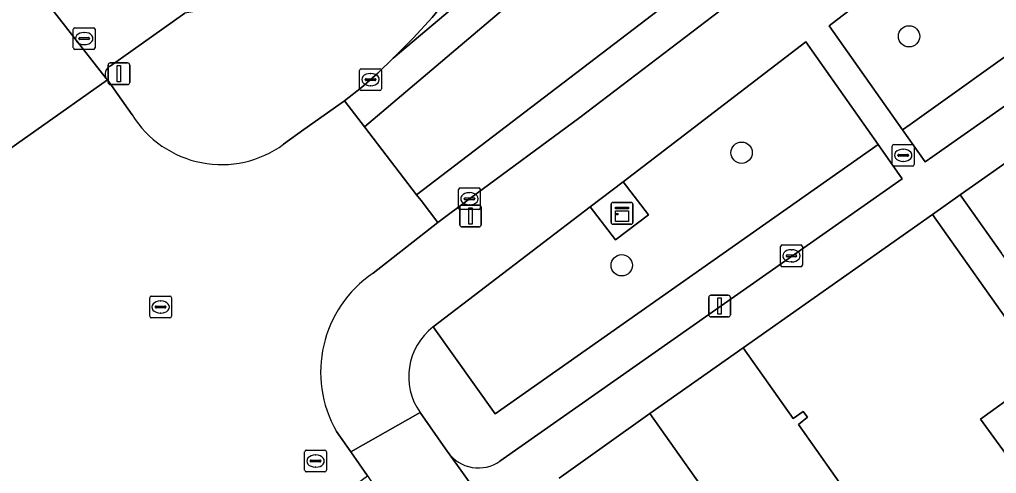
# Model space of a CAD drawing. Extents: x 159352 to 160617, y 385888 to 387323.
# Drawn here: x 160267.44 to 160312.3, y 386766.33 to 386787.2 of the extents above; entities that cross this region are included whole.
import ezdxf

# ---------------------------------------------------------------- set-up
doc = ezdxf.new("R2010")
doc.units = 0
for name, color, linetype in [('IMGEO_Boom', 7, 'Continuous'), ('IMGEO_Erf', 7, 'Continuous'), ('IMGEO_Groenvoorziening', 7, 'Continuous'), ('IMGEO_Kast', 7, 'Continuous'), ('IMGEO_Kolk', 7, 'Continuous'), ('IMGEO_Lichtmast', 7, 'Continuous'), ('IMGEO_Pand', 7, 'Continuous'), ('IMGEO_Parkeervlak_open', 7, 'Continuous'), ('IMGEO_Rijbaan_lokaal_gesloten', 7, 'Continuous'), ('IMGEO_Rioolput', 7, 'Continuous'), ('IMGEO_Voetpad_open', 7, 'Continuous')]:
    doc.layers.add(name, color=color, linetype=linetype)

msp = doc.modelspace()

# ---------------------------------------------------------------- linework, layer by layer
at = {"layer": 'IMGEO_Boom'}
for centre in [(160308.283, 386786.427), (160300.594, 386781.077), (160295.091, 386775.901)]:
    msp.add_circle(centre, 0.489, dxfattribs=at)
at = {"layer": 'IMGEO_Erf'}
for points in [[(160328.47, 386791.728), (160310.626, 386779.138), (160312.521, 386776.453)], [(160313.207, 386766.58), (160311.57, 386768.827), (160314.496, 386770.958), (160309.356, 386778.242), (160300.666, 386772.111), (160302.962, 386768.859), (160303.424, 386769.185), (160303.615, 386768.916), (160303.201, 386768.577), (160307.421, 386762.599), (160311.774, 386756.431), (160313.712, 386757.759)], [(160320.99, 386723.321), (160327.155, 386727.687), (160325.997, 386729.327), (160321.527, 386726.172), (160321.333, 386726.446), (160321.817, 386726.788), (160317.572, 386732.802), (160313.219, 386738.969), (160308.865, 386745.137), (160305.432, 386750), (160304.512, 386751.304), (160300.158, 386757.471), (160295.951, 386763.431), (160295.471, 386763.092), (160295.237, 386763.422), (160298.67, 386765.845), (160296.382, 386769.087), (160292.213, 386766.109)]]:
    msp.add_lwpolyline(points, dxfattribs=at)
at = {"layer": 'IMGEO_Groenvoorziening'}
for points in [[(160322.373, 386800.236), (160325.859, 386796.233), (160325.548, 386794.715), (160308.331, 386782.377), (160307.986, 386782.133), (160309.026, 386780.659), (160309.371, 386780.902), (160327.548, 386793.7)], [(160321.448, 386799.752), (160304.949, 386787.173), (160304.612, 386786.916), (160307.986, 386782.133), (160308.331, 386782.377), (160325.548, 386794.715)], [(160307.962, 386779.881), (160306.859, 386781.454), (160289.275, 386769.072), (160286.433, 386773.064)], [(160289.5, 386766.898), (160307.962, 386779.881)], [(160285.83, 386769.136), (160287.112, 386767.312)]]:
    msp.add_lwpolyline(points, dxfattribs=at)
msp.add_lwpolyline([(160306.859, 386781.454), (160303.551, 386786.172), (160295.158, 386779.745), (160296.32, 386778.227), (160294.805, 386777.067), (160293.643, 386778.585), (160286.433, 386773.064), (160289.275, 386769.072)], close=True, dxfattribs=at)
for centre, radius, start, end in [((160288.18, 386770.786), 2.871, 127.4751, 215.0698), ((160288.513, 386768.297), 1.713, 215.1269, 305.2022)]:
    msp.add_arc(centre, radius, start, end, dxfattribs=at)
at = {"layer": 'IMGEO_Kast'}
for p, q in [((160294.678, 386778.789), (160295.519, 386778.789)), ((160295.519, 386778.789), (160294.678, 386778.789)), ((160294.603, 386777.864), (160294.603, 386778.705)), ((160294.603, 386778.705), (160294.603, 386777.864)), ((160295.603, 386778.714), (160295.603, 386777.873)), ((160295.603, 386777.873), (160295.603, 386778.714)), ((160295.528, 386777.789), (160294.687, 386777.789)), ((160294.687, 386777.789), (160295.528, 386777.789))]:
    msp.add_line(p, q, dxfattribs=at)
for points in [[(160294.798, 386778.579), (160295.398, 386778.579), (160295.398, 386778.494), (160294.798, 386778.494), (160294.798, 386778.579)], [(160294.798, 386778.404), (160295.398, 386778.404), (160295.398, 386777.915), (160294.798, 386777.915), (160294.798, 386778.404)]]:
    msp.add_lwpolyline(points, dxfattribs=at)
msp.add_circle((160294.882, 386778.253), 0.0377, dxfattribs=at)
for centre, start, end in [((160294.681, 386778.711), 92.4484, 184.2845), ((160294.681, 386778.711), 92.4484, 184.2845), ((160295.525, 386778.711), 2.4484, 94.2845), ((160295.525, 386778.711), 2.4484, 94.2845), ((160294.681, 386777.867), 182.4484, 274.2845), ((160294.681, 386777.867), 182.4484, 274.2845), ((160295.525, 386777.867), 272.4484, 4.2845), ((160295.525, 386777.867), 272.4484, 4.2845)]:
    msp.add_arc(centre, 0.0779, start, end, dxfattribs=at)
at = {"layer": 'IMGEO_Kolk'}
for p, q in [((160269.988, 386786.824), (160270.84, 386786.824)), ((160269.913, 386785.898), (160269.913, 386786.75)), ((160270.401, 386786.604), (160270.426, 386786.604)), ((160270.914, 386786.75), (160270.914, 386785.898)), ((160270.172, 386786.318), (160270.172, 386786.33)), ((160270.61, 386786.281), (160270.212, 386786.281)), ((160270.215, 386786.367), (160270.613, 386786.367)), ((160270.424, 386786.044), (160270.399, 386786.044)), ((160270.656, 386786.33), (160270.656, 386786.318)), ((160270.84, 386785.824), (160269.988, 386785.824)), ((160283.058, 386784.011), (160283.058, 386784.863)), ((160283.133, 386784.937), (160283.985, 386784.937)), ((160283.546, 386784.717), (160283.571, 386784.717)), ((160284.059, 386784.863), (160284.059, 386784.011)), ((160283.317, 386784.431), (160283.317, 386784.443)), ((160283.755, 386784.394), (160283.357, 386784.394)), ((160283.36, 386784.48), (160283.758, 386784.48)), ((160283.569, 386784.157), (160283.544, 386784.157)), ((160283.801, 386784.443), (160283.801, 386784.431)), ((160283.985, 386783.937), (160283.133, 386783.937)), ((160287.598, 386778.534), (160287.598, 386779.386)), ((160287.673, 386779.46), (160288.525, 386779.46)), ((160288.086, 386779.24), (160288.111, 386779.24)), ((160288.599, 386779.386), (160288.599, 386778.534)), ((160287.857, 386778.954), (160287.857, 386778.966)), ((160288.295, 386778.917), (160287.897, 386778.917)), ((160287.9, 386779.003), (160288.298, 386779.003)), ((160288.341, 386778.966), (160288.341, 386778.954)), ((160288.525, 386778.46), (160287.673, 386778.46)), ((160288.109, 386778.68), (160288.084, 386778.68)), ((160302.382, 386775.911), (160302.382, 386776.763)), ((160302.457, 386776.837), (160303.309, 386776.837)), ((160302.87, 386776.617), (160302.895, 386776.617)), ((160303.383, 386776.763), (160303.383, 386775.911)), ((160302.641, 386776.331), (160302.641, 386776.343)), ((160303.079, 386776.294), (160302.681, 386776.294)), ((160302.684, 386776.38), (160303.082, 386776.38)), ((160303.125, 386776.343), (160303.125, 386776.331)), ((160303.309, 386775.837), (160302.457, 386775.837)), ((160302.893, 386776.057), (160302.868, 386776.057))]:
    msp.add_line(p, q, dxfattribs=at)
for points in [[(160269.988, 386786.824), (160270.84, 386786.824)], [(160269.913, 386785.898), (160269.913, 386786.75)], [(160270.914, 386786.75), (160270.914, 386785.898)], [(160270.84, 386785.824), (160269.988, 386785.824)], [(160283.058, 386784.011), (160283.058, 386784.863)], [(160283.133, 386784.937), (160283.985, 386784.937)], [(160284.059, 386784.863), (160284.059, 386784.011)], [(160283.985, 386783.937), (160283.133, 386783.937)], [(160287.598, 386778.534), (160287.598, 386779.386)], [(160287.673, 386779.46), (160288.525, 386779.46)], [(160288.599, 386779.386), (160288.599, 386778.534)], [(160288.525, 386778.46), (160287.673, 386778.46)], [(160302.382, 386775.911), (160302.382, 386776.763)], [(160302.457, 386776.837), (160303.309, 386776.837)], [(160303.383, 386776.763), (160303.383, 386775.911)], [(160303.309, 386775.837), (160302.457, 386775.837)]]:
    msp.add_lwpolyline(points, dxfattribs=at)
for centre, radius, start, end in [((160269.99, 386786.748), 0.0765, 91.552, 178.448), ((160269.99, 386786.748), 0.0765, 91.552, 178.448), ((160270.838, 386786.748), 0.0765, 1.552, 88.448), ((160270.838, 386786.748), 0.0765, 1.552, 88.448), ((160270.212, 386786.327), 0.0403, 85.8775, 175.7526), ((160270.209, 386786.317), 0.0366, 178.938, 274.7102), ((160270.613, 386786.324), 0.043, 264.8664, 352.4533), ((160270.617, 386786.329), 0.0386, 1.7309, 96.639), ((160269.99, 386785.9), 0.0765, 181.552, 268.448), ((160269.99, 386785.9), 0.0765, 181.552, 268.448), ((160270.838, 386785.9), 0.0765, 271.552, 358.448), ((160270.838, 386785.9), 0.0765, 271.552, 358.448), ((160283.135, 386784.861), 0.0765, 91.552, 178.448), ((160283.135, 386784.861), 0.0765, 91.552, 178.448), ((160283.983, 386784.861), 0.0765, 1.552, 88.448), ((160283.983, 386784.861), 0.0765, 1.552, 88.448), ((160283.357, 386784.44), 0.0403, 85.8775, 175.7526), ((160283.354, 386784.43), 0.0366, 178.938, 274.7102), ((160283.758, 386784.437), 0.043, 264.8664, 352.4533), ((160283.762, 386784.442), 0.0386, 1.7309, 96.639), ((160283.135, 386784.013), 0.0765, 181.552, 268.448), ((160283.135, 386784.013), 0.0765, 181.552, 268.448), ((160283.983, 386784.013), 0.0765, 271.552, 358.448), ((160283.983, 386784.013), 0.0765, 271.552, 358.448), ((160287.675, 386779.384), 0.0765, 91.552, 178.448), ((160287.675, 386779.384), 0.0765, 91.552, 178.448), ((160288.523, 386779.384), 0.0765, 1.552, 88.448), ((160288.523, 386779.384), 0.0765, 1.552, 88.448), ((160287.897, 386778.963), 0.0403, 85.8775, 175.7526), ((160287.894, 386778.953), 0.0366, 178.938, 274.7102), ((160288.298, 386778.96), 0.043, 264.8664, 352.4533), ((160288.302, 386778.965), 0.0386, 1.7309, 96.639), ((160287.675, 386778.536), 0.0765, 181.552, 268.448), ((160287.675, 386778.536), 0.0765, 181.552, 268.448), ((160288.523, 386778.536), 0.0765, 271.552, 358.448), ((160288.523, 386778.536), 0.0765, 271.552, 358.448), ((160302.459, 386776.761), 0.0765, 91.552, 178.448), ((160302.459, 386776.761), 0.0765, 91.552, 178.448), ((160303.307, 386776.761), 0.0765, 1.552, 88.448), ((160303.307, 386776.761), 0.0765, 1.552, 88.448), ((160302.681, 386776.34), 0.0403, 85.8775, 175.7526), ((160302.678, 386776.33), 0.0366, 178.938, 274.7102), ((160303.082, 386776.337), 0.043, 264.8664, 352.4533), ((160303.086, 386776.342), 0.0386, 1.7309, 96.639), ((160302.459, 386775.913), 0.0765, 181.552, 268.448), ((160302.459, 386775.913), 0.0765, 181.552, 268.448), ((160303.307, 386775.913), 0.0765, 271.552, 358.448), ((160303.307, 386775.913), 0.0765, 271.552, 358.448)]:
    msp.add_arc(centre, radius, start, end, dxfattribs=at)
for centre, major_axis, ratio, start_param, end_param in [((160270.4, 386786.324), (-0.387, 0.002), 0.722429, 4.712389, 7.853982), ((160270.425, 386786.324), (-0.39, 0.002), 0.717154, 1.570796, 4.712389), ((160283.545, 386784.437), (-0.387, 0.002), 0.722429, 4.712389, 7.853982), ((160283.57, 386784.437), (-0.39, 0.002), 0.717154, 1.570796, 4.712389), ((160288.085, 386778.96), (-0.387, 0.002), 0.722429, 4.712389, 7.853982), ((160288.11, 386778.96), (-0.39, 0.002), 0.717154, 1.570796, 4.712389), ((160302.869, 386776.337), (-0.387, 0.002), 0.722429, 4.712389, 7.853982), ((160302.894, 386776.337), (-0.39, 0.002), 0.717154, 1.570796, 4.712389)]:
    msp.add_ellipse(centre, major_axis=major_axis, ratio=ratio, start_param=start_param, end_param=end_param, dxfattribs=at)
at = {"layer": 'IMGEO_Lichtmast'}
for p, q in [((160271.511, 386784.308), (160271.511, 386785.108)), ((160271.511, 386785.108), (160271.511, 386784.308)), ((160271.611, 386785.208), (160272.401, 386785.208)), ((160272.401, 386785.208), (160271.611, 386785.208)), ((160272.501, 386785.108), (160272.501, 386784.308)), ((160272.501, 386784.308), (160272.501, 386785.108)), ((160272.401, 386784.208), (160271.611, 386784.208)), ((160271.611, 386784.208), (160272.401, 386784.208)), ((160287.653, 386777.767), (160287.653, 386778.567)), ((160287.653, 386778.567), (160287.653, 386777.767)), ((160287.753, 386778.667), (160288.543, 386778.667)), ((160288.543, 386778.667), (160287.753, 386778.667)), ((160288.643, 386778.567), (160288.643, 386777.767)), ((160288.643, 386777.767), (160288.643, 386778.567)), ((160288.543, 386777.667), (160287.753, 386777.667)), ((160287.753, 386777.667), (160288.543, 386777.667)), ((160299.088, 386773.627), (160299.088, 386774.427)), ((160299.088, 386774.427), (160299.088, 386773.627)), ((160299.188, 386774.527), (160299.978, 386774.527)), ((160299.978, 386774.527), (160299.188, 386774.527)), ((160300.078, 386774.427), (160300.078, 386773.627)), ((160300.078, 386773.627), (160300.078, 386774.427)), ((160299.978, 386773.527), (160299.188, 386773.527)), ((160299.188, 386773.527), (160299.978, 386773.527))]:
    msp.add_line(p, q, dxfattribs=at)
for points in [[(160271.931, 386785.083), (160272.081, 386785.083), (160272.081, 386784.333), (160271.931, 386784.333), (160271.931, 386785.083)], [(160288.073, 386778.542), (160288.223, 386778.542), (160288.223, 386777.792), (160288.073, 386777.792), (160288.073, 386778.542)], [(160299.508, 386774.402), (160299.658, 386774.402), (160299.658, 386773.652), (160299.508, 386773.652), (160299.508, 386774.402)]]:
    msp.add_lwpolyline(points, dxfattribs=at)
for centre, start, end in [((160271.611, 386785.108), 90, 180), ((160271.611, 386785.108), 90, 180), ((160272.401, 386785.108), 0, 90), ((160272.401, 386785.108), 360, 90), ((160271.611, 386784.308), 180, 270), ((160271.611, 386784.308), 180, 270), ((160272.401, 386784.308), 270, 0), ((160272.401, 386784.308), 270, 0), ((160287.753, 386778.567), 90, 180), ((160287.753, 386778.567), 90, 180), ((160288.543, 386778.567), 0, 90), ((160288.543, 386778.567), 360, 90), ((160287.753, 386777.767), 180, 270), ((160287.753, 386777.767), 180, 270), ((160288.543, 386777.767), 270, 0), ((160288.543, 386777.767), 270, 0), ((160299.188, 386774.427), 90, 180), ((160299.188, 386774.427), 90, 180), ((160299.978, 386774.427), 0, 90), ((160299.978, 386774.427), 360, 90), ((160299.188, 386773.627), 180, 270), ((160299.188, 386773.627), 180, 270), ((160299.978, 386773.627), 270, 0), ((160299.978, 386773.627), 270, 0)]:
    msp.add_arc(centre, 0.1, start, end, dxfattribs=at)
at = {"layer": 'IMGEO_Pand'}
for points in [[(160296.382, 386769.087), (160298.67, 386765.845), (160295.237, 386763.422), (160295.471, 386763.092), (160295.951, 386763.431), (160300.158, 386757.471), (160307.421, 386762.599), (160303.201, 386768.577), (160303.615, 386768.916), (160303.424, 386769.185), (160302.962, 386768.859), (160300.666, 386772.111)], [(160316.133, 386768.711), (160314.496, 386770.958), (160311.57, 386768.827), (160313.207, 386766.58)]]:
    msp.add_lwpolyline(points, close=True, dxfattribs=at)
at = {"layer": 'IMGEO_Parkeervlak_open'}
for points in [[(160223.132, 386852.874), (160223.368, 386852.537), (160236.204, 386834.329), (160236.028, 386834.178), (160269.007, 386787.577), (160271.417, 386784.481)], [(160271.603, 386785.058), (160275.031, 386787.485)]]:
    msp.add_lwpolyline(points, dxfattribs=at)
msp.add_arc((160271.787, 386784.68), 0.42, 115.9663, 208.2995, dxfattribs=at)
at = {"layer": 'IMGEO_Rijbaan_lokaal_gesloten'}
for points in [[(160269.007, 386787.577), (160236.028, 386834.178), (160236.204, 386834.329), (160223.368, 386852.537), (160216.969, 386848.053), (160218.928, 386845.33), (160228.285, 386831.776), (160262.334, 386783.678), (160262.235, 386783.604), (160263.451, 386781.727), (160264.889, 386779.764), (160271.48, 386784.425), (160271.417, 386784.481)], [(160313.339, 386809.668), (160310.969, 386807.838), (160310.19, 386807.242), (160305.22, 386803.435), (160293.71, 386794.658), (160290.389, 386792.105), (160289.216, 386790.933), (160288.152, 386789.662), (160287.205, 386788.301), (160286.39, 386787.296), (160285.52, 386786.339), (160284.598, 386785.431)], [(160317.458, 386801.295), (160316.604, 386802.409), (160316.417, 386802.652), (160285.675, 386779.144), (160285.883, 386778.873), (160286.648, 386777.874), (160288.099, 386778.96), (160293.161, 386782.696), (160303.137, 386790.314)]]:
    msp.add_lwpolyline(points, close=True, dxfattribs=at)
for points in [[(160317.67, 386813.003), (160317.316, 386812.733), (160316.695, 386812.258), (160313.339, 386809.668), (160284.598, 386785.431), (160283.889, 386784.736), (160283.144, 386784.079), (160282.365, 386783.463), (160283.287, 386782.26), (160302.838, 386798.863), (160325.433, 386817.508)], [(160325.433, 386817.508), (160302.838, 386798.863), (160283.287, 386782.26), (160285.675, 386779.144), (160316.417, 386802.652), (160316.604, 386802.409), (160317.458, 386801.295), (160319.065, 386802.527), (160319.191, 386802.628), (160319.321, 386802.725), (160319.698, 386802.978)], [(160272.617, 386782.815), (160271.48, 386784.425), (160264.889, 386779.764), (160266.287, 386777.72)], [(160283.681, 386775.536), (160286.648, 386777.874), (160285.883, 386778.873), (160285.675, 386779.144), (160283.287, 386782.26), (160282.365, 386783.463), (160281.429, 386782.803), (160280.497, 386782.137), (160279.568, 386781.467)], [(160276.577, 386764.089), (160277.936, 386762.205), (160283.424, 386766.215), (160282.653, 386767.317), (160281.998, 386768.253)]]:
    msp.add_lwpolyline(points, dxfattribs=at)
for centre, radius, start, end in [((160276.715, 386785.35), 4.819, 211.7454, 306.3044), ((160286.753, 386770.99), 5.486, 124.0494, 209.9269)]:
    msp.add_arc(centre, radius, start, end, dxfattribs=at)
at = {"layer": 'IMGEO_Rioolput'}
for p, q in [((160307.589, 386781.458), (160308.441, 386781.458)), ((160307.514, 386780.532), (160307.514, 386781.384)), ((160307.816, 386781.001), (160308.214, 386781.001)), ((160308.002, 386781.238), (160308.027, 386781.238)), ((160308.515, 386781.384), (160308.515, 386780.532)), ((160307.773, 386780.952), (160307.773, 386780.964)), ((160308.211, 386780.915), (160307.813, 386780.915)), ((160308.025, 386780.678), (160308, 386780.678)), ((160308.257, 386780.964), (160308.257, 386780.952)), ((160308.441, 386780.458), (160307.589, 386780.458)), ((160273.419, 386773.556), (160273.419, 386774.408)), ((160273.494, 386774.482), (160274.346, 386774.482)), ((160274.42, 386774.408), (160274.42, 386773.556)), ((160273.678, 386773.976), (160273.678, 386773.988)), ((160274.116, 386773.939), (160273.718, 386773.939)), ((160273.721, 386774.025), (160274.119, 386774.025)), ((160273.907, 386774.262), (160273.932, 386774.262)), ((160274.162, 386773.988), (160274.162, 386773.976)), ((160274.346, 386773.482), (160273.494, 386773.482)), ((160273.93, 386773.702), (160273.905, 386773.702)), ((160280.534, 386766.474), (160280.534, 386767.326)), ((160280.609, 386767.4), (160281.461, 386767.4)), ((160281.022, 386767.18), (160281.047, 386767.18)), ((160281.535, 386767.326), (160281.535, 386766.474)), ((160280.793, 386766.894), (160280.793, 386766.906)), ((160281.231, 386766.857), (160280.833, 386766.857)), ((160280.836, 386766.943), (160281.234, 386766.943)), ((160281.277, 386766.906), (160281.277, 386766.894)), ((160281.461, 386766.4), (160280.609, 386766.4)), ((160281.045, 386766.62), (160281.02, 386766.62))]:
    msp.add_line(p, q, dxfattribs=at)
for points in [[(160307.589, 386781.458), (160308.441, 386781.458)], [(160307.514, 386780.532), (160307.514, 386781.384)], [(160308.515, 386781.384), (160308.515, 386780.532)], [(160308.441, 386780.458), (160307.589, 386780.458)], [(160273.419, 386773.556), (160273.419, 386774.408)], [(160273.494, 386774.482), (160274.346, 386774.482)], [(160274.42, 386774.408), (160274.42, 386773.556)], [(160274.346, 386773.482), (160273.494, 386773.482)], [(160280.534, 386766.474), (160280.534, 386767.326)], [(160280.609, 386767.4), (160281.461, 386767.4)], [(160281.535, 386767.326), (160281.535, 386766.474)], [(160281.461, 386766.4), (160280.609, 386766.4)]]:
    msp.add_lwpolyline(points, dxfattribs=at)
for centre, radius, start, end in [((160307.591, 386781.382), 0.0765, 91.552, 178.448), ((160307.591, 386781.382), 0.0765, 91.552, 178.448), ((160308.439, 386781.382), 0.0765, 1.552, 88.448), ((160308.439, 386781.382), 0.0765, 1.552, 88.448), ((160307.813, 386780.961), 0.0403, 85.8775, 175.7526), ((160308.218, 386780.963), 0.0386, 1.7309, 96.639), ((160307.81, 386780.951), 0.0366, 178.938, 274.7102), ((160308.214, 386780.958), 0.043, 264.8664, 352.4533), ((160307.591, 386780.534), 0.0765, 181.552, 268.448), ((160307.591, 386780.534), 0.0765, 181.552, 268.448), ((160308.439, 386780.534), 0.0765, 271.552, 358.448), ((160308.439, 386780.534), 0.0765, 271.552, 358.448), ((160273.496, 386774.406), 0.0765, 91.552, 178.448), ((160273.496, 386774.406), 0.0765, 91.552, 178.448), ((160274.344, 386774.406), 0.0765, 1.552, 88.448), ((160274.344, 386774.406), 0.0765, 1.552, 88.448), ((160273.718, 386773.985), 0.0403, 85.8775, 175.7526), ((160273.715, 386773.975), 0.0366, 178.938, 274.7102), ((160274.119, 386773.982), 0.043, 264.8664, 352.4533), ((160274.123, 386773.987), 0.0386, 1.7309, 96.639), ((160273.496, 386773.558), 0.0765, 181.552, 268.448), ((160273.496, 386773.558), 0.0765, 181.552, 268.448), ((160274.344, 386773.558), 0.0765, 271.552, 358.448), ((160274.344, 386773.558), 0.0765, 271.552, 358.448), ((160280.611, 386767.324), 0.0765, 91.552, 178.448), ((160280.611, 386767.324), 0.0765, 91.552, 178.448), ((160281.459, 386767.324), 0.0765, 1.552, 88.448), ((160281.459, 386767.324), 0.0765, 1.552, 88.448), ((160280.833, 386766.903), 0.0403, 85.8775, 175.7526), ((160280.83, 386766.893), 0.0366, 178.938, 274.7102), ((160281.234, 386766.9), 0.043, 264.8664, 352.4533), ((160281.238, 386766.905), 0.0386, 1.7309, 96.639), ((160280.611, 386766.476), 0.0765, 181.552, 268.448), ((160280.611, 386766.476), 0.0765, 181.552, 268.448), ((160281.459, 386766.476), 0.0765, 271.552, 358.448), ((160281.459, 386766.476), 0.0765, 271.552, 358.448)]:
    msp.add_arc(centre, radius, start, end, dxfattribs=at)
for centre, major_axis, ratio, start_param, end_param in [((160308.001, 386780.958), (-0.387, 0.002), 0.722429, 4.712389, 7.853982), ((160308.026, 386780.958), (-0.39, 0.002), 0.717154, 1.570796, 4.712389), ((160273.906, 386773.982), (-0.387, 0.002), 0.722429, 4.712389, 7.853982), ((160273.931, 386773.982), (-0.39, 0.002), 0.717154, 1.570796, 4.712389), ((160281.021, 386766.9), (-0.387, 0.002), 0.722429, 4.712389, 7.853982), ((160281.046, 386766.9), (-0.39, 0.002), 0.717154, 1.570796, 4.712389)]:
    msp.add_ellipse(centre, major_axis=major_axis, ratio=ratio, start_param=start_param, end_param=end_param, dxfattribs=at)
at = {"layer": 'IMGEO_Voetpad_open'}
for points in [[(160334.041, 386844.314), (160330.605, 386841.73), (160329.557, 386840.628), (160328.769, 386840), (160333.236, 386834.332), (160332.809, 386833.995), (160322.24, 386825.67), (160324.252, 386823.266), (160278.472, 386788.069), (160275.031, 386787.485), (160271.603, 386785.058)], [(160279.568, 386781.467), (160280.497, 386782.137), (160281.429, 386782.803), (160282.365, 386783.463), (160283.144, 386784.079), (160283.889, 386784.736), (160284.598, 386785.431), (160285.52, 386786.339), (160286.39, 386787.296), (160287.205, 386788.301), (160288.152, 386789.662), (160289.216, 386790.933), (160290.389, 386792.105), (160293.71, 386794.658), (160305.22, 386803.435), (160310.19, 386807.242), (160310.969, 386807.838), (160313.339, 386809.668), (160316.695, 386812.258), (160317.316, 386812.733), (160317.67, 386813.003)], [(160319.698, 386802.978), (160319.321, 386802.725), (160319.191, 386802.628), (160319.065, 386802.527), (160317.458, 386801.295), (160303.137, 386790.314), (160293.161, 386782.696), (160288.099, 386778.96), (160286.648, 386777.874), (160283.681, 386775.536)], [(160327.548, 386793.7), (160309.371, 386780.902), (160309.026, 386780.659), (160307.986, 386782.133), (160304.612, 386786.916), (160304.949, 386787.173), (160321.448, 386799.752)], [(160292.213, 386766.109), (160296.382, 386769.087), (160300.666, 386772.111), (160309.356, 386778.242), (160310.626, 386779.138), (160328.47, 386791.728)], [(160286.433, 386773.064), (160293.643, 386778.585), (160295.158, 386779.745), (160303.551, 386786.172), (160306.859, 386781.454), (160307.962, 386779.881), (160289.5, 386766.898)], [(160271.417, 386784.481), (160271.48, 386784.425), (160272.617, 386782.815)], [(160281.998, 386768.253), (160282.653, 386767.317), (160285.83, 386769.136)], [(160317.73, 386723.891), (160299.368, 386750), (160291.391, 386761.343), (160291.382, 386761.345), (160287.118, 386767.289), (160287.112, 386767.312), (160285.83, 386769.136), (160282.653, 386767.317), (160283.424, 386766.215), (160284.107, 386765.19), (160288.226, 386759.661), (160293.116, 386752.82), (160295.1, 386750), (160314.492, 386722.44), (160331.345, 386698.526), (160332.85, 386696.413), (160334.519, 386694.069), (160346.086, 386677.825), (160360.105, 386657.982), (160360.638, 386657.228)], [(160287.112, 386767.312), (160287.118, 386767.289), (160291.382, 386761.345), (160291.391, 386761.343)]]:
    msp.add_lwpolyline(points, dxfattribs=at)
for points in [[(160293.643, 386778.585), (160294.805, 386777.067), (160296.32, 386778.227), (160295.158, 386779.745)], [(160312.521, 386776.453), (160310.626, 386779.138), (160309.356, 386778.242), (160314.496, 386770.958), (160316.133, 386768.711), (160318.849, 386764.79), (160320.117, 386765.713), (160317.726, 386769.093), (160315.408, 386772.37)]]:
    msp.add_lwpolyline(points, close=True, dxfattribs=at)
for centre, radius, start, end in [((160271.787, 386784.68), 0.42, 115.9663, 208.2995), ((160276.715, 386785.35), 4.819, 211.7454, 306.3044), ((160286.753, 386770.99), 5.486, 124.0494, 209.9269), ((160288.18, 386770.786), 2.871, 127.4751, 215.0698), ((160288.513, 386768.297), 1.713, 215.1269, 305.2022)]:
    msp.add_arc(centre, radius, start, end, dxfattribs=at)

doc.saveas('drawing.dxf')
